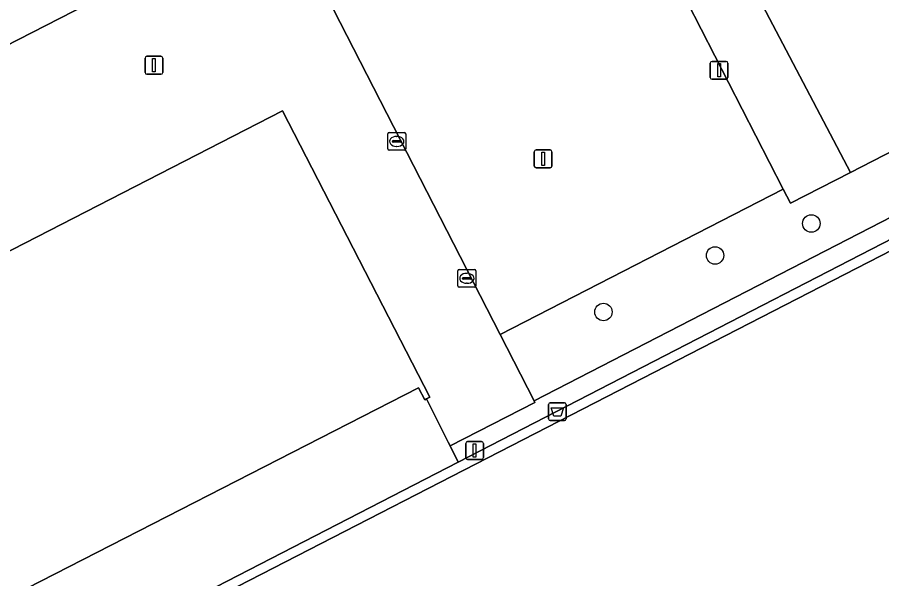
# Model space of a CAD drawing. Extents: x 158835 to 160077, y 386387 to 387778.
# Drawn here: x 159393.25 to 159441.63, y 387174.1 to 387205.52 of the extents above; entities that cross this region are included whole.
import ezdxf

# ---------------------------------------------------------------- set-up
doc = ezdxf.new("R2010")
doc.units = 0
for name, color, linetype in [('IMGEO_Afvalbak', 7, 'Continuous'), ('IMGEO_Boom', 7, 'Continuous'), ('IMGEO_Groenvoorziening', 7, 'Continuous'), ('IMGEO_Hek', 7, 'Continuous'), ('IMGEO_Kolk', 7, 'Continuous'), ('IMGEO_Lichtmast', 7, 'Continuous'), ('IMGEO_Pand', 7, 'Continuous'), ('IMGEO_Terreindeel_open', 7, 'Continuous'), ('IMGEO_Voetpad_open', 7, 'Continuous')]:
    doc.layers.add(name, color=color, linetype=linetype)

msp = doc.modelspace()

# ---------------------------------------------------------------- linework, layer by layer
at = {"layer": 'IMGEO_Afvalbak'}
for p, q in [((159422.976, 387183.043), (159422.976, 387183.843)), ((159422.976, 387183.843), (159422.976, 387183.043)), ((159423.076, 387183.943), (159423.866, 387183.943)), ((159423.866, 387183.943), (159423.076, 387183.943)), ((159423.966, 387183.843), (159423.966, 387183.043)), ((159423.966, 387183.043), (159423.966, 387183.843)), ((159423.866, 387182.943), (159423.076, 387182.943)), ((159423.076, 387182.943), (159423.866, 387182.943))]:
    msp.add_line(p, q, dxfattribs=at)
msp.add_lwpolyline([(159423.119, 387183.657), (159423.823, 387183.657), (159423.674, 387183.187), (159423.268, 387183.187), (159423.119, 387183.657)], dxfattribs=at)
for centre, start, end in [((159423.076, 387183.843), 90, 180), ((159423.076, 387183.843), 90, 180), ((159423.866, 387183.843), 0, 90), ((159423.866, 387183.843), 360, 90), ((159423.076, 387183.043), 180, 270), ((159423.076, 387183.043), 180, 270), ((159423.866, 387183.043), 270, 0), ((159423.866, 387183.043), 270, 0)]:
    msp.add_arc(centre, 0.1, start, end, dxfattribs=at)
at = {"layer": 'IMGEO_Boom'}
for centre in [(159437.689, 387193.976), (159432.3, 387192.188), (159426.052, 387189.023)]:
    msp.add_circle(centre, 0.489, dxfattribs=at)
at = {"layer": 'IMGEO_Groenvoorziening'}
for points in [[(159442.764, 387229.626), (159423.79, 387219.904), (159424.823, 387217.915), (159427.956, 387219.515), (159439.877, 387196.836), (159453.647, 387203.915), (159458.259, 387206.286), (159459.046, 387206.691), (159463.31, 387208.883), (159460.069, 387215.225), (159452.276, 387210.861)], [(159424.823, 387217.915), (159425.394, 387216.814), (159436.117, 387195.89), (159436.518, 387195.109), (159439.877, 387196.836), (159427.956, 387219.515)], [(159454.739, 387200.828), (159454.996, 387200.96), (159453.647, 387203.915), (159439.877, 387196.836), (159436.518, 387195.109), (159436.117, 387195.89), (159420.265, 387187.762), (159422.168, 387184.048)]]:
    msp.add_lwpolyline(points, close=True, dxfattribs=at)
at = {"layer": 'IMGEO_Hek'}
for points in [[(159422.168, 387184.048), (159454.739, 387200.828)], [(159357.694, 387149.458), (159357.636, 387149.571), (159453.843, 387199.132), (159486.981, 387134.684), (159482.964, 387132.627)]]:
    msp.add_lwpolyline(points, dxfattribs=at)
at = {"layer": 'IMGEO_Kolk'}
for p, q in [((159413.983, 387198.146), (159413.983, 387198.998)), ((159414.058, 387199.072), (159414.91, 387199.072)), ((159414.984, 387198.998), (159414.984, 387198.146)), ((159414.242, 387198.566), (159414.242, 387198.578)), ((159414.68, 387198.529), (159414.282, 387198.529)), ((159414.285, 387198.615), (159414.683, 387198.615)), ((159414.471, 387198.852), (159414.496, 387198.852)), ((159414.726, 387198.578), (159414.726, 387198.566)), ((159414.91, 387198.072), (159414.058, 387198.072)), ((159414.494, 387198.292), (159414.469, 387198.292)), ((159417.906, 387190.481), (159417.906, 387191.333)), ((159417.981, 387191.407), (159418.833, 387191.407)), ((159418.907, 387191.333), (159418.907, 387190.481)), ((159418.165, 387190.901), (159418.165, 387190.913)), ((159418.603, 387190.864), (159418.205, 387190.864)), ((159418.208, 387190.95), (159418.606, 387190.95)), ((159418.394, 387191.187), (159418.419, 387191.187)), ((159418.649, 387190.913), (159418.649, 387190.901)), ((159418.833, 387190.407), (159417.981, 387190.407)), ((159418.417, 387190.627), (159418.392, 387190.627))]:
    msp.add_line(p, q, dxfattribs=at)
for points in [[(159413.983, 387198.146), (159413.983, 387198.998)], [(159414.058, 387199.072), (159414.91, 387199.072)], [(159414.984, 387198.998), (159414.984, 387198.146)], [(159414.91, 387198.072), (159414.058, 387198.072)], [(159417.906, 387190.481), (159417.906, 387191.333)], [(159417.981, 387191.407), (159418.833, 387191.407)], [(159418.907, 387191.333), (159418.907, 387190.481)], [(159418.833, 387190.407), (159417.981, 387190.407)]]:
    msp.add_lwpolyline(points, dxfattribs=at)
for centre, radius, start, end in [((159414.06, 387198.996), 0.0765, 91.552, 178.448), ((159414.06, 387198.996), 0.0765, 91.552, 178.448), ((159414.908, 387198.996), 0.0765, 1.552, 88.448), ((159414.908, 387198.996), 0.0765, 1.552, 88.448), ((159414.282, 387198.575), 0.0403, 85.8775, 175.7526), ((159414.279, 387198.565), 0.0366, 178.938, 274.7102), ((159414.683, 387198.572), 0.043, 264.8664, 352.4533), ((159414.687, 387198.577), 0.0386, 1.7309, 96.639), ((159414.06, 387198.148), 0.0765, 181.552, 268.448), ((159414.06, 387198.148), 0.0765, 181.552, 268.448), ((159414.908, 387198.148), 0.0765, 271.552, 358.448), ((159414.908, 387198.148), 0.0765, 271.552, 358.448), ((159417.983, 387191.331), 0.0765, 91.552, 178.448), ((159417.983, 387191.331), 0.0765, 91.552, 178.448), ((159418.831, 387191.331), 0.0765, 1.552, 88.448), ((159418.831, 387191.331), 0.0765, 1.552, 88.448), ((159418.205, 387190.91), 0.0403, 85.8775, 175.7526), ((159418.202, 387190.9), 0.0366, 178.938, 274.7102), ((159418.606, 387190.907), 0.043, 264.8664, 352.4533), ((159418.61, 387190.912), 0.0386, 1.7309, 96.639), ((159417.983, 387190.483), 0.0765, 181.552, 268.448), ((159417.983, 387190.483), 0.0765, 181.552, 268.448), ((159418.831, 387190.483), 0.0765, 271.552, 358.448), ((159418.831, 387190.483), 0.0765, 271.552, 358.448)]:
    msp.add_arc(centre, radius, start, end, dxfattribs=at)
for centre, major_axis, ratio, start_param, end_param in [((159414.47, 387198.572), (-0.387, 0.002), 0.722429, 4.712389, 7.853982), ((159414.495, 387198.572), (-0.39, 0.002), 0.717154, 1.570796, 4.712389), ((159418.393, 387190.907), (-0.387, 0.002), 0.722429, 4.712389, 7.853982), ((159418.418, 387190.907), (-0.39, 0.002), 0.717154, 1.570796, 4.712389)]:
    msp.add_ellipse(centre, major_axis=major_axis, ratio=ratio, start_param=start_param, end_param=end_param, dxfattribs=at)
at = {"layer": 'IMGEO_Lichtmast'}
for p, q in [((159400.496, 387203.331), (159401.286, 387203.331)), ((159401.286, 387203.331), (159400.496, 387203.331)), ((159400.396, 387202.431), (159400.396, 387203.231)), ((159400.396, 387203.231), (159400.396, 387202.431)), ((159401.386, 387203.231), (159401.386, 387202.431)), ((159401.386, 387202.431), (159401.386, 387203.231)), ((159432.031, 387202.151), (159432.031, 387202.951)), ((159432.031, 387202.951), (159432.031, 387202.151)), ((159432.131, 387203.051), (159432.921, 387203.051)), ((159432.921, 387203.051), (159432.131, 387203.051)), ((159433.021, 387202.951), (159433.021, 387202.151)), ((159433.021, 387202.151), (159433.021, 387202.951)), ((159401.286, 387202.331), (159400.496, 387202.331)), ((159400.496, 387202.331), (159401.286, 387202.331)), ((159432.921, 387202.051), (159432.131, 387202.051)), ((159432.131, 387202.051), (159432.921, 387202.051)), ((159422.18, 387197.191), (159422.18, 387197.991)), ((159422.18, 387197.991), (159422.18, 387197.191)), ((159422.28, 387198.091), (159423.07, 387198.091)), ((159423.07, 387198.091), (159422.28, 387198.091)), ((159423.17, 387197.991), (159423.17, 387197.191)), ((159423.17, 387197.191), (159423.17, 387197.991)), ((159423.07, 387197.091), (159422.28, 387197.091)), ((159422.28, 387197.091), (159423.07, 387197.091)), ((159418.343, 387180.872), (159418.343, 387181.672)), ((159418.343, 387181.672), (159418.343, 387180.872)), ((159418.443, 387181.772), (159419.233, 387181.772)), ((159419.233, 387181.772), (159418.443, 387181.772)), ((159419.333, 387181.672), (159419.333, 387180.872)), ((159419.333, 387180.872), (159419.333, 387181.672)), ((159419.233, 387180.772), (159418.443, 387180.772)), ((159418.443, 387180.772), (159419.233, 387180.772))]:
    msp.add_line(p, q, dxfattribs=at)
for points in [[(159400.816, 387203.206), (159400.966, 387203.206), (159400.966, 387202.456), (159400.816, 387202.456), (159400.816, 387203.206)], [(159432.451, 387202.926), (159432.601, 387202.926), (159432.601, 387202.176), (159432.451, 387202.176), (159432.451, 387202.926)], [(159422.6, 387197.966), (159422.75, 387197.966), (159422.75, 387197.216), (159422.6, 387197.216), (159422.6, 387197.966)], [(159418.763, 387181.647), (159418.913, 387181.647), (159418.913, 387180.897), (159418.763, 387180.897), (159418.763, 387181.647)]]:
    msp.add_lwpolyline(points, dxfattribs=at)
for centre, start, end in [((159400.496, 387203.231), 90, 180), ((159400.496, 387203.231), 90, 180), ((159401.286, 387203.231), 0, 90), ((159401.286, 387203.231), 360, 90), ((159432.131, 387202.951), 90, 180), ((159432.131, 387202.951), 90, 180), ((159432.921, 387202.951), 0, 90), ((159432.921, 387202.951), 360, 90), ((159400.496, 387202.431), 180, 270), ((159400.496, 387202.431), 180, 270), ((159401.286, 387202.431), 270, 0), ((159401.286, 387202.431), 270, 0), ((159432.131, 387202.151), 180, 270), ((159432.131, 387202.151), 180, 270), ((159432.921, 387202.151), 270, 0), ((159432.921, 387202.151), 270, 0), ((159422.28, 387197.991), 90, 180), ((159422.28, 387197.991), 90, 180), ((159423.07, 387197.991), 0, 90), ((159423.07, 387197.991), 360, 90), ((159422.28, 387197.191), 180, 270), ((159422.28, 387197.191), 180, 270), ((159423.07, 387197.191), 270, 0), ((159423.07, 387197.191), 270, 0), ((159418.443, 387181.672), 90, 180), ((159418.443, 387181.672), 90, 180), ((159419.233, 387181.672), 0, 90), ((159419.233, 387181.672), 360, 90), ((159418.443, 387180.872), 180, 270), ((159418.443, 387180.872), 180, 270), ((159419.233, 387180.872), 270, 0), ((159419.233, 387180.872), 270, 0)]:
    msp.add_arc(centre, 0.1, start, end, dxfattribs=at)
at = {"layer": 'IMGEO_Pand'}
msp.add_lwpolyline([(159387.61, 387179.158), (159391.469, 387171.55), (159391.753, 387171.696), (159391.411, 387172.363), (159415.709, 387184.78), (159416.052, 387184.112), (159416.154, 387184.165), (159416.337, 387184.259), (159408.099, 387200.29), (159383.337, 387187.582), (159386.407, 387181.529)], close=True, dxfattribs=at)
at = {"layer": 'IMGEO_Terreindeel_open'}
msp.add_lwpolyline([(159453.705, 387198.411), (159450.209, 387196.614), (159358.268, 387149.353), (159390.832, 387085.959), (159482.689, 387133.165), (159486.302, 387135.022)], close=True, dxfattribs=at)
at = {"layer": 'IMGEO_Voetpad_open'}
for points in [[(159407.952, 387211.785), (159423.79, 387219.904), (159442.764, 387229.626), (159445.531, 387231.043), (159447.38, 387231.991), (159450.647, 387233.664), (159449.221, 387236.448), (159390.06, 387206.173), (159388.438, 387205.343), (159350.715, 387186.039), (159352.148, 387183.18), (159352.842, 387183.536), (159377.069, 387195.954), (159378.658, 387196.768)], [(159425.394, 387216.814), (159424.823, 387217.915), (159423.79, 387219.904), (159407.952, 387211.785), (159420.265, 387187.762), (159436.117, 387195.89)], [(159378.658, 387196.768), (159383.337, 387187.582), (159408.099, 387200.29), (159416.337, 387184.259), (159416.154, 387184.165), (159417.364, 387181.74), (159417.472, 387181.524), (159422.214, 387183.959), (159422.168, 387184.048), (159420.265, 387187.762), (159407.952, 387211.785)], [(159453.843, 387199.132), (159417.921, 387180.627), (159357.636, 387149.571), (159357.694, 387149.458), (159390.615, 387085.34), (159482.964, 387132.627), (159486.981, 387134.684)], [(159486.302, 387135.022), (159482.689, 387133.165), (159390.832, 387085.959), (159358.268, 387149.353), (159450.209, 387196.614), (159453.705, 387198.411)]]:
    msp.add_lwpolyline(points, close=True, dxfattribs=at)
for points in [[(159483.442, 387131.694), (159488.799, 387134.444), (159454.739, 387200.828), (159422.168, 387184.048), (159422.214, 387183.959), (159417.472, 387181.524), (159417.921, 387180.627), (159453.843, 387199.132), (159486.981, 387134.684), (159482.964, 387132.627)], [(159357.636, 387149.571), (159417.921, 387180.627), (159417.472, 387181.524), (159417.364, 387181.74), (159416.154, 387184.165), (159416.052, 387184.112), (159415.709, 387184.78), (159391.411, 387172.363)]]:
    msp.add_lwpolyline(points, dxfattribs=at)

doc.saveas('drawing.dxf')
